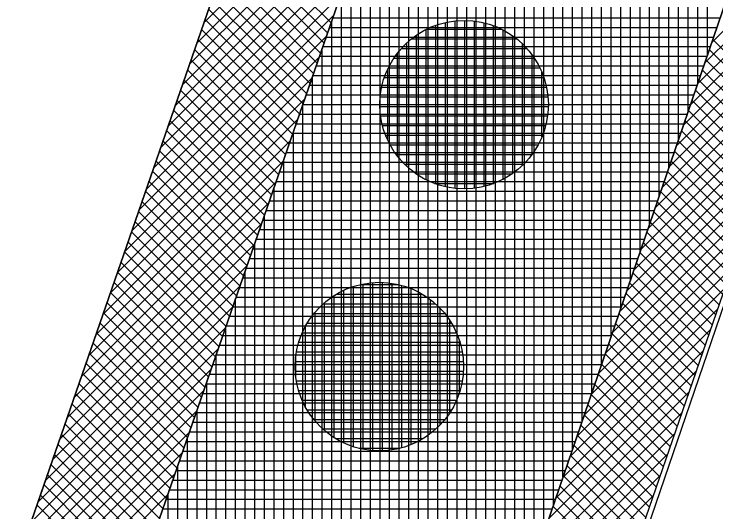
# Model space of a CAD drawing. Extents: x -565346 to -564154, y -1097386 to -1095620.
# Drawn here: x -564198.13 to -564183.55, y -1096342.57 to -1096332.23 of the extents above; entities that cross this region are included whole.
import ezdxf

# ---------------------------------------------------------------- set-up
doc = ezdxf.new("R2010")
doc.units = 0
for name, color, linetype in [('Vrstva 1', 7, 'Continuous'), ('Vrstva 13', 7, 'Continuous'), ('Vrstva 41', 7, 'Continuous'), ('Vrstva 42', 7, 'Continuous'), ('Vrstva 43', 7, 'Continuous'), ('Vrstva 44', 7, 'Continuous')]:
    doc.layers.add(name, color=color, linetype=linetype)

msp = doc.modelspace()

# ---------------------------------------------------------------- linework, layer by layer
at = {"layer": 'Vrstva 1'}
msp.add_line((-564183.37, -1096301.17), (-564225.11, -1096421.68), dxfattribs=at)
at = {"layer": 'Vrstva 13'}
msp.add_line((-564171.03, -1096302.15), (-564215.39, -1096431.76), dxfattribs=at)
at = {"layer": 'Vrstva 41'}
for points in [[(-564215.226, -1096425.104), (-564213.26, -1096425.74), (-564190.01, -1096357.19), (-564171.03, -1096302.15), (-564177.55, -1096264.11), (-564190.98, -1096227.75), (-564194.264, -1096223.181), (-564195.888, -1096224.348), (-564192.762, -1096228.697), (-564179.49, -1096264.63), (-564173.087, -1096301.985)], [(-564225.11, -1096421.68), (-564222.748, -1096422.498), (-564180.797, -1096301.38), (-564186.765, -1096266.582), (-564199.442, -1096232.246), (-564201.974, -1096228.723), (-564204.005, -1096230.182), (-564201.67, -1096233.43), (-564189.19, -1096267.23), (-564183.37, -1096301.17)]]:
    msp.add_lwpolyline(points, close=True, dxfattribs=at)
at = {"layer": 'Vrstva 42'}
for p, q in [((-564190.144, -1096328.366), (-564194.191, -1096332.413)), ((-564190.294, -1096328.798), (-564194.341, -1096332.846)), ((-564190.444, -1096329.231), (-564194.491, -1096333.279)), ((-564190.593, -1096329.664), (-564194.641, -1096333.711)), ((-564180.537, -1096329.72), (-564183.642, -1096332.825)), ((-564190.743, -1096330.096), (-564194.791, -1096334.144)), ((-564180.686, -1096330.152), (-564183.79, -1096333.255)), ((-564190.893, -1096330.529), (-564194.941, -1096334.577)), ((-564193.512, -1096330.451), (-564191.547, -1096332.416)), ((-564193.585, -1096330.661), (-564191.62, -1096332.626)), ((-564180.835, -1096330.583), (-564183.937, -1096333.685)), ((-564191.043, -1096330.962), (-564195.091, -1096335.009)), ((-564193.657, -1096330.871), (-564191.692, -1096332.836)), ((-564193.73, -1096331.081), (-564191.765, -1096333.046)), ((-564180.984, -1096331.015), (-564184.084, -1096334.115)), ((-564191.193, -1096331.395), (-564195.241, -1096335.442)), ((-564193.803, -1096331.291), (-564191.838, -1096333.256)), ((-564193.876, -1096331.501), (-564191.911, -1096333.466)), ((-564181.133, -1096331.447), (-564184.231, -1096334.545)), ((-564193.948, -1096331.711), (-564191.983, -1096333.676)), ((-564191.343, -1096331.827), (-564195.39, -1096335.875)), ((-564194.021, -1096331.921), (-564192.056, -1096333.886)), ((-564181.282, -1096331.879), (-564184.378, -1096334.975)), ((-564194.094, -1096332.132), (-564192.129, -1096334.097)), ((-564191.493, -1096332.26), (-564195.54, -1096336.308)), ((-564194.167, -1096332.342), (-564192.202, -1096334.307)), ((-564181.43, -1096332.31), (-564184.526, -1096335.405)), ((-564194.239, -1096332.552), (-564192.274, -1096334.517)), ((-564191.643, -1096332.693), (-564195.69, -1096336.74)), ((-564194.312, -1096332.762), (-564192.347, -1096334.727)), ((-564181.579, -1096332.742), (-564184.673, -1096335.835)), ((-564183.62, -1096332.76), (-564182.107, -1096334.273)), ((-564194.385, -1096332.972), (-564192.42, -1096334.937)), ((-564183.692, -1096332.971), (-564182.18, -1096334.483)), ((-564191.793, -1096333.126), (-564195.84, -1096337.173)), ((-564194.458, -1096333.182), (-564192.493, -1096335.147)), ((-564181.728, -1096333.174), (-564184.82, -1096336.265)), ((-564183.764, -1096333.182), (-564182.252, -1096334.694)), ((-564194.53, -1096333.392), (-564192.565, -1096335.357)), ((-564183.837, -1096333.392), (-564182.325, -1096334.904)), ((-564191.942, -1096333.558), (-564195.99, -1096337.606)), ((-564194.603, -1096333.602), (-564192.638, -1096335.567)), ((-564181.877, -1096333.605), (-564184.967, -1096336.695)), ((-564183.909, -1096333.603), (-564182.397, -1096335.114)), ((-564194.676, -1096333.812), (-564192.711, -1096335.777)), ((-564183.981, -1096333.814), (-564182.47, -1096335.325)), ((-564192.092, -1096333.991), (-564196.14, -1096338.038)), ((-564194.749, -1096334.022), (-564192.784, -1096335.987)), ((-564182.026, -1096334.037), (-564185.114, -1096337.125)), ((-564184.053, -1096334.024), (-564182.542, -1096335.535)), ((-564194.822, -1096334.232), (-564192.856, -1096336.197)), ((-564184.125, -1096334.235), (-564182.615, -1096335.745)), ((-564192.242, -1096334.424), (-564196.29, -1096338.471)), ((-564194.894, -1096334.442), (-564192.929, -1096336.407)), ((-564182.175, -1096334.469), (-564185.261, -1096337.555)), ((-564184.197, -1096334.446), (-564182.688, -1096335.956)), ((-564194.967, -1096334.652), (-564193.002, -1096336.617)), ((-564184.269, -1096334.657), (-564182.76, -1096336.166)), ((-564192.392, -1096334.856), (-564196.44, -1096338.904)), ((-564195.04, -1096334.863), (-564193.075, -1096336.828)), ((-564182.324, -1096334.901), (-564185.409, -1096337.985)), ((-564184.341, -1096334.867), (-564182.833, -1096336.376)), ((-564195.113, -1096335.073), (-564193.148, -1096337.038)), ((-564184.414, -1096335.078), (-564182.905, -1096336.586)), ((-564192.542, -1096335.289), (-564196.589, -1096339.337)), ((-564195.185, -1096335.283), (-564193.22, -1096337.248)), ((-564182.473, -1096335.332), (-564185.556, -1096338.415)), ((-564184.486, -1096335.289), (-564182.978, -1096336.797)), ((-564195.258, -1096335.493), (-564193.293, -1096337.458)), ((-564184.558, -1096335.5), (-564183.05, -1096337.007)), ((-564192.692, -1096335.722), (-564196.739, -1096339.769)), ((-564195.331, -1096335.703), (-564193.366, -1096337.668)), ((-564182.621, -1096335.764), (-564185.703, -1096338.846)), ((-564184.63, -1096335.71), (-564183.123, -1096337.217)), ((-564195.404, -1096335.913), (-564193.439, -1096337.878)), ((-564184.702, -1096335.921), (-564183.195, -1096337.428)), ((-564192.842, -1096336.155), (-564196.889, -1096340.202)), ((-564195.476, -1096336.123), (-564193.511, -1096338.088)), ((-564182.77, -1096336.196), (-564185.85, -1096339.276)), ((-564184.774, -1096336.132), (-564183.268, -1096337.638)), ((-564195.549, -1096336.333), (-564193.584, -1096338.298)), ((-564184.846, -1096336.342), (-564183.34, -1096337.848)), ((-564192.992, -1096336.587), (-564197.039, -1096340.635)), ((-564195.622, -1096336.543), (-564193.657, -1096338.508)), ((-564182.919, -1096336.627), (-564185.997, -1096339.706)), ((-564184.918, -1096336.553), (-564183.413, -1096338.059)), ((-564195.695, -1096336.753), (-564193.73, -1096338.718)), ((-564184.99, -1096336.764), (-564183.485, -1096338.269)), ((-564193.141, -1096337.02), (-564197.189, -1096341.068)), ((-564195.767, -1096336.963), (-564193.802, -1096338.928)), ((-564183.068, -1096337.059), (-564186.145, -1096340.136)), ((-564185.063, -1096336.975), (-564183.558, -1096338.479)), ((-564195.84, -1096337.173), (-564193.875, -1096339.138)), ((-564185.135, -1096337.185), (-564183.63, -1096338.69)), ((-564195.913, -1096337.383), (-564193.948, -1096339.349)), ((-564185.207, -1096337.396), (-564183.703, -1096338.9)), ((-564193.291, -1096337.453), (-564197.339, -1096341.5)), ((-564183.217, -1096337.491), (-564186.292, -1096340.566)), ((-564195.986, -1096337.594), (-564194.021, -1096339.559)), ((-564185.279, -1096337.607), (-564183.775, -1096339.11)), ((-564196.058, -1096337.804), (-564194.093, -1096339.769)), ((-564185.351, -1096337.817), (-564183.848, -1096339.321)), ((-564193.441, -1096337.885), (-564197.489, -1096341.933)), ((-564183.366, -1096337.923), (-564186.439, -1096340.996)), ((-564196.131, -1096338.014), (-564194.166, -1096339.979)), ((-564185.423, -1096338.028), (-564183.92, -1096339.531)), ((-564196.204, -1096338.224), (-564194.239, -1096340.189)), ((-564185.495, -1096338.239), (-564183.993, -1096339.741)), ((-564193.591, -1096338.318), (-564197.639, -1096342.366)), ((-564183.515, -1096338.354), (-564186.586, -1096341.426)), ((-564196.277, -1096338.434), (-564194.312, -1096340.399)), ((-564185.567, -1096338.45), (-564184.065, -1096339.952)), ((-564196.35, -1096338.644), (-564194.385, -1096340.609)), ((-564185.64, -1096338.66), (-564184.138, -1096340.162)), ((-564193.741, -1096338.751), (-564197.788, -1096342.798)), ((-564196.422, -1096338.854), (-564194.457, -1096340.819)), ((-564183.664, -1096338.786), (-564186.733, -1096341.856)), ((-564185.712, -1096338.871), (-564184.211, -1096340.372)), ((-564196.495, -1096339.064), (-564194.53, -1096341.029)), ((-564185.784, -1096339.082), (-564184.283, -1096340.583)), ((-564193.891, -1096339.184), (-564197.938, -1096343.231)), ((-564196.568, -1096339.274), (-564194.603, -1096341.239)), ((-564183.812, -1096339.218), (-564186.88, -1096342.286)), ((-564185.856, -1096339.292), (-564184.356, -1096340.793)), ((-564196.641, -1096339.484), (-564194.676, -1096341.449)), ((-564185.928, -1096339.503), (-564184.428, -1096341.003)), ((-564194.041, -1096339.616), (-564198.088, -1096343.664)), ((-564196.713, -1096339.694), (-564194.748, -1096341.659)), ((-564183.961, -1096339.649), (-564187.028, -1096342.716)), ((-564186, -1096339.714), (-564184.501, -1096341.213)), ((-564196.786, -1096339.904), (-564194.821, -1096341.869)), ((-564186.072, -1096339.925), (-564184.573, -1096341.424)), ((-564194.191, -1096340.049), (-564198.238, -1096344.097)), ((-564196.859, -1096340.115), (-564194.894, -1096342.08)), ((-564184.11, -1096340.081), (-564187.175, -1096343.146)), ((-564186.144, -1096340.135), (-564184.646, -1096341.634)), ((-564196.932, -1096340.325), (-564194.967, -1096342.29)), ((-564186.217, -1096340.346), (-564184.718, -1096341.844)), ((-564194.34, -1096340.482), (-564198.388, -1096344.529)), ((-564197.004, -1096340.535), (-564195.039, -1096342.5)), ((-564184.259, -1096340.513), (-564187.322, -1096343.576)), ((-564186.289, -1096340.557), (-564184.791, -1096342.055)), ((-564197.077, -1096340.745), (-564195.112, -1096342.71)), ((-564186.361, -1096340.768), (-564184.863, -1096342.265)), ((-564194.49, -1096340.915), (-564198.538, -1096344.962)), ((-564197.15, -1096340.955), (-564195.185, -1096342.92)), ((-564184.408, -1096340.945), (-564187.469, -1096344.006)), ((-564186.433, -1096340.978), (-564184.936, -1096342.475)), ((-564197.223, -1096341.165), (-564195.258, -1096343.13)), ((-564186.505, -1096341.189), (-564185.008, -1096342.686)), ((-564194.64, -1096341.347), (-564198.688, -1096345.395)), ((-564197.295, -1096341.375), (-564195.33, -1096343.34)), ((-564184.557, -1096341.376), (-564187.616, -1096344.436)), ((-564186.577, -1096341.4), (-564185.081, -1096342.896)), ((-564197.368, -1096341.585), (-564195.403, -1096343.55)), ((-564186.649, -1096341.61), (-564185.153, -1096343.106)), ((-564194.79, -1096341.78), (-564198.838, -1096345.827)), ((-564197.441, -1096341.795), (-564195.476, -1096343.76)), ((-564184.706, -1096341.808), (-564187.763, -1096344.866)), ((-564186.721, -1096341.821), (-564185.226, -1096343.317)), ((-564197.514, -1096342.005), (-564195.549, -1096343.97)), ((-564186.794, -1096342.032), (-564185.298, -1096343.527)), ((-564194.94, -1096342.213), (-564198.987, -1096346.26)), ((-564197.587, -1096342.215), (-564195.622, -1096344.18)), ((-564184.855, -1096342.24), (-564187.911, -1096345.296)), ((-564186.866, -1096342.243), (-564185.371, -1096343.737)), ((-564197.659, -1096342.425), (-564195.694, -1096344.39)), ((-564186.938, -1096342.453), (-564185.443, -1096343.948))]:
    msp.add_line(p, q, dxfattribs=at)
at = {"layer": 'Vrstva 43'}
for p, q in [((-564183.73, -1096333.081), (-564183.73, -1096309.848)), ((-564183.93, -1096333.665), (-564183.93, -1096310.425)), ((-564184.13, -1096334.25), (-564184.13, -1096311.003)), ((-564184.33, -1096334.834), (-564184.33, -1096311.58)), ((-564184.53, -1096335.418), (-564184.53, -1096312.158)), ((-564184.73, -1096336.003), (-564184.73, -1096312.735)), ((-564184.93, -1096336.587), (-564184.93, -1096313.313)), ((-564185.13, -1096337.171), (-564185.13, -1096313.89)), ((-564185.33, -1096337.756), (-564185.33, -1096314.467)), ((-564185.53, -1096338.34), (-564185.53, -1096315.045)), ((-564185.73, -1096338.925), (-564185.73, -1096315.622)), ((-564185.93, -1096339.509), (-564185.93, -1096316.2)), ((-564186.13, -1096340.093), (-564186.13, -1096316.777)), ((-564186.33, -1096340.678), (-564186.33, -1096317.354)), ((-564186.53, -1096341.262), (-564186.53, -1096317.932)), ((-564186.73, -1096341.846), (-564186.73, -1096318.509)), ((-564186.93, -1096342.431), (-564186.93, -1096319.087)), ((-564187.13, -1096343.015), (-564187.13, -1096319.664)), ((-564187.33, -1096343.599), (-564187.33, -1096320.242)), ((-564187.53, -1096344.184), (-564187.53, -1096320.819)), ((-564187.73, -1096344.768), (-564187.73, -1096321.396)), ((-564187.93, -1096345.352), (-564187.93, -1096321.974)), ((-564188.13, -1096345.937), (-564188.13, -1096322.551)), ((-564188.33, -1096346.521), (-564188.33, -1096323.129)), ((-564188.53, -1096347.105), (-564188.53, -1096323.706)), ((-564188.73, -1096347.69), (-564188.73, -1096324.284)), ((-564188.93, -1096348.274), (-564188.93, -1096324.861)), ((-564189.13, -1096348.858), (-564189.13, -1096325.438)), ((-564189.33, -1096349.443), (-564189.33, -1096326.016)), ((-564189.53, -1096350.027), (-564189.53, -1096326.593)), ((-564189.73, -1096350.611), (-564189.73, -1096327.171)), ((-564189.93, -1096351.196), (-564189.93, -1096327.748)), ((-564190.13, -1096351.78), (-564190.13, -1096328.326)), ((-564190.33, -1096352.364), (-564190.33, -1096328.903)), ((-564190.53, -1096352.949), (-564190.53, -1096329.48)), ((-564190.73, -1096353.533), (-564190.73, -1096330.058)), ((-564190.93, -1096354.118), (-564190.93, -1096330.635)), ((-564191.13, -1096354.702), (-564191.13, -1096331.213)), ((-564191.33, -1096355.286), (-564191.33, -1096331.79)), ((-564191.53, -1096355.871), (-564191.53, -1096332.368)), ((-564191.51, -1096332.31), (-564183.466, -1096332.31)), ((-564191.579, -1096332.51), (-564183.535, -1096332.51)), ((-564191.649, -1096332.71), (-564183.603, -1096332.71)), ((-564191.73, -1096356.455), (-564191.73, -1096332.945)), ((-564191.718, -1096332.91), (-564183.671, -1096332.91)), ((-564191.787, -1096333.11), (-564183.74, -1096333.11)), ((-564191.856, -1096333.31), (-564183.808, -1096333.31)), ((-564191.93, -1096357.039), (-564191.93, -1096333.522)), ((-564191.926, -1096333.51), (-564183.877, -1096333.51)), ((-564191.995, -1096333.71), (-564183.945, -1096333.71)), ((-564192.064, -1096333.91), (-564184.014, -1096333.91)), ((-564192.134, -1096334.11), (-564184.082, -1096334.11)), ((-564192.13, -1096357.624), (-564192.13, -1096334.1)), ((-564192.203, -1096334.31), (-564184.151, -1096334.31)), ((-564192.272, -1096334.51), (-564184.219, -1096334.51)), ((-564192.341, -1096334.71), (-564184.288, -1096334.71)), ((-564192.33, -1096358.208), (-564192.33, -1096334.677)), ((-564192.411, -1096334.91), (-564184.356, -1096334.91)), ((-564192.48, -1096335.11), (-564184.424, -1096335.11)), ((-564192.549, -1096335.31), (-564184.493, -1096335.31)), ((-564192.53, -1096358.792), (-564192.53, -1096335.255)), ((-564192.618, -1096335.51), (-564184.561, -1096335.51)), ((-564192.688, -1096335.71), (-564184.63, -1096335.71)), ((-564192.757, -1096335.91), (-564184.698, -1096335.91)), ((-564192.73, -1096359.377), (-564192.73, -1096335.832)), ((-564192.826, -1096336.11), (-564184.767, -1096336.11)), ((-564192.896, -1096336.31), (-564184.835, -1096336.31)), ((-564192.965, -1096336.51), (-564184.904, -1096336.51)), ((-564192.93, -1096359.961), (-564192.93, -1096336.41)), ((-564193.034, -1096336.71), (-564184.972, -1096336.71)), ((-564193.103, -1096336.91), (-564185.041, -1096336.91)), ((-564193.13, -1096360.545), (-564193.13, -1096336.987)), ((-564193.173, -1096337.11), (-564185.109, -1096337.11)), ((-564193.242, -1096337.31), (-564185.177, -1096337.31)), ((-564193.311, -1096337.51), (-564185.246, -1096337.51)), ((-564193.33, -1096361.13), (-564193.33, -1096337.564)), ((-564193.38, -1096337.71), (-564185.314, -1096337.71)), ((-564193.45, -1096337.91), (-564185.383, -1096337.91)), ((-564193.519, -1096338.11), (-564185.451, -1096338.11)), ((-564193.53, -1096361.714), (-564193.53, -1096338.142)), ((-564193.588, -1096338.31), (-564185.52, -1096338.31)), ((-564193.658, -1096338.51), (-564185.588, -1096338.51)), ((-564193.73, -1096362.298), (-564193.73, -1096338.719)), ((-564193.727, -1096338.71), (-564185.657, -1096338.71)), ((-564193.796, -1096338.91), (-564185.725, -1096338.91)), ((-564193.865, -1096339.11), (-564185.793, -1096339.11)), ((-564193.935, -1096339.31), (-564185.862, -1096339.31)), ((-564193.93, -1096362.883), (-564193.93, -1096339.297)), ((-564194.004, -1096339.51), (-564185.93, -1096339.51)), ((-564194.073, -1096339.71), (-564185.999, -1096339.71)), ((-564194.13, -1096363.467), (-564194.13, -1096339.874)), ((-564194.142, -1096339.91), (-564186.067, -1096339.91)), ((-564194.212, -1096340.11), (-564186.136, -1096340.11)), ((-564194.281, -1096340.31), (-564186.204, -1096340.31)), ((-564194.33, -1096364.051), (-564194.33, -1096340.452)), ((-564194.35, -1096340.51), (-564186.273, -1096340.51)), ((-564194.42, -1096340.71), (-564186.341, -1096340.71)), ((-564194.53, -1096364.636), (-564194.53, -1096341.029)), ((-564194.489, -1096340.91), (-564186.41, -1096340.91)), ((-564194.558, -1096341.11), (-564186.478, -1096341.11)), ((-564194.627, -1096341.31), (-564186.546, -1096341.31)), ((-564194.73, -1096365.22), (-564194.73, -1096341.606)), ((-564194.697, -1096341.51), (-564186.615, -1096341.51)), ((-564194.766, -1096341.71), (-564186.683, -1096341.71)), ((-564194.835, -1096341.91), (-564186.752, -1096341.91)), ((-564194.93, -1096365.804), (-564194.93, -1096342.184)), ((-564194.904, -1096342.11), (-564186.82, -1096342.11)), ((-564194.974, -1096342.31), (-564186.889, -1096342.31)), ((-564195.043, -1096342.51), (-564186.957, -1096342.51))]:
    msp.add_line(p, q, dxfattribs=at)
msp.add_lwpolyline([(-564186.765, -1096266.582), (-564180.797, -1096301.38), (-564222.748, -1096422.498), (-564225.11, -1096421.68), (-564223.32, -1096427.69), (-564219.79, -1096430.8), (-564216.6, -1096431.71), (-564215.39, -1096431.76), (-564213.26, -1096425.74), (-564215.226, -1096425.104), (-564173.087, -1096301.985), (-564179.49, -1096264.63)], dxfattribs=at)
at = {"layer": 'Vrstva 44'}
for p, q in [((-564189.17, -1096335.821), (-564189.17, -1096332.409)), ((-564188.97, -1096335.853), (-564188.97, -1096332.375)), ((-564188.77, -1096335.862), (-564188.77, -1096332.365)), ((-564188.57, -1096335.849), (-564188.57, -1096332.378)), ((-564188.37, -1096335.813), (-564188.37, -1096332.416)), ((-564189.57, -1096335.677), (-564189.57, -1096332.551)), ((-564189.569, -1096332.55), (-564188.003, -1096332.55)), ((-564189.37, -1096335.761), (-564189.37, -1096332.467)), ((-564188.17, -1096335.752), (-564188.17, -1096332.477)), ((-564187.97, -1096335.661), (-564187.97, -1096332.566)), ((-564189.77, -1096335.558), (-564189.77, -1096332.67)), ((-564187.77, -1096335.538), (-564187.77, -1096332.69)), ((-564189.97, -1096335.399), (-564189.97, -1096332.828)), ((-564189.878, -1096332.75), (-564187.689, -1096332.75)), ((-564187.57, -1096335.372), (-564187.57, -1096332.855)), ((-564190.091, -1096332.95), (-564187.48, -1096332.95)), ((-564190.242, -1096333.15), (-564187.325, -1096333.15)), ((-564190.17, -1096335.179), (-564190.17, -1096333.048)), ((-564187.37, -1096335.143), (-564187.37, -1096333.086)), ((-564190.37, -1096334.852), (-564190.37, -1096333.374)), ((-564190.357, -1096333.35), (-564187.212, -1096333.35)), ((-564187.17, -1096334.785), (-564187.17, -1096333.441)), ((-564190.44, -1096333.55), (-564187.129, -1096333.55)), ((-564190.494, -1096333.75), (-564187.073, -1096333.75)), ((-564190.525, -1096333.95), (-564187.044, -1096333.95)), ((-564190.532, -1096334.15), (-564187.037, -1096334.15)), ((-564190.518, -1096334.35), (-564187.052, -1096334.35)), ((-564190.478, -1096334.55), (-564187.09, -1096334.55)), ((-564190.412, -1096334.75), (-564187.155, -1096334.75)), ((-564190.32, -1096334.95), (-564187.249, -1096334.95)), ((-564190.193, -1096335.15), (-564187.375, -1096335.15)), ((-564190.021, -1096335.35), (-564187.548, -1096335.35)), ((-564189.781, -1096335.55), (-564187.787, -1096335.55)), ((-564189.402, -1096335.75), (-564188.165, -1096335.75)), ((-564190.68, -1096341.297), (-564190.68, -1096337.81)), ((-564190.48, -1096341.301), (-564190.48, -1096337.807)), ((-564190.28, -1096341.283), (-564190.28, -1096337.826)), ((-564191.28, -1096341.14), (-564191.28, -1096337.968)), ((-564191.08, -1096341.218), (-564191.08, -1096337.89)), ((-564190.934, -1096337.85), (-564190.152, -1096337.85)), ((-564190.88, -1096341.27), (-564190.88, -1096337.838)), ((-564190.08, -1096341.241), (-564190.08, -1096337.869)), ((-564189.88, -1096341.171), (-564189.88, -1096337.936)), ((-564191.48, -1096341.032), (-564191.48, -1096338.076)), ((-564191.436, -1096338.05), (-564189.653, -1096338.05)), ((-564189.68, -1096341.074), (-564189.68, -1096338.034)), ((-564191.709, -1096338.25), (-564189.38, -1096338.25)), ((-564191.68, -1096340.883), (-564191.68, -1096338.225)), ((-564189.48, -1096340.942), (-564189.48, -1096338.167)), ((-564189.28, -1096340.762), (-564189.28, -1096338.346)), ((-564191.899, -1096338.45), (-564189.188, -1096338.45)), ((-564191.88, -1096340.684), (-564191.88, -1096338.426)), ((-564192.042, -1096338.65), (-564189.048, -1096338.65)), ((-564189.08, -1096340.509), (-564189.08, -1096338.598)), ((-564192.145, -1096338.85), (-564188.942, -1096338.85)), ((-564192.08, -1096340.39), (-564192.08, -1096338.719)), ((-564192.218, -1096339.05), (-564188.87, -1096339.05)), ((-564188.88, -1096340.089), (-564188.88, -1096339.013)), ((-564192.266, -1096339.25), (-564188.823, -1096339.25)), ((-564192.28, -1096339.769), (-564192.28, -1096339.346)), ((-564192.291, -1096339.45), (-564188.799, -1096339.45)), ((-564192.291, -1096339.65), (-564188.798, -1096339.65)), ((-564192.267, -1096339.85), (-564188.82, -1096339.85)), ((-564192.22, -1096340.05), (-564188.868, -1096340.05)), ((-564192.149, -1096340.25), (-564188.941, -1096340.25)), ((-564192.046, -1096340.45), (-564189.042, -1096340.45)), ((-564191.906, -1096340.65), (-564189.182, -1096340.65)), ((-564191.718, -1096340.85), (-564189.368, -1096340.85)), ((-564191.449, -1096341.05), (-564189.636, -1096341.05)), ((-564190.972, -1096341.25), (-564190.116, -1096341.25))]:
    msp.add_line(p, q, dxfattribs=at)
for centre in [(-564188.784, -1096334.114), (-564190.544, -1096339.554)]:
    msp.add_circle(centre, 1.75, dxfattribs=at)

doc.saveas('drawing.dxf')
